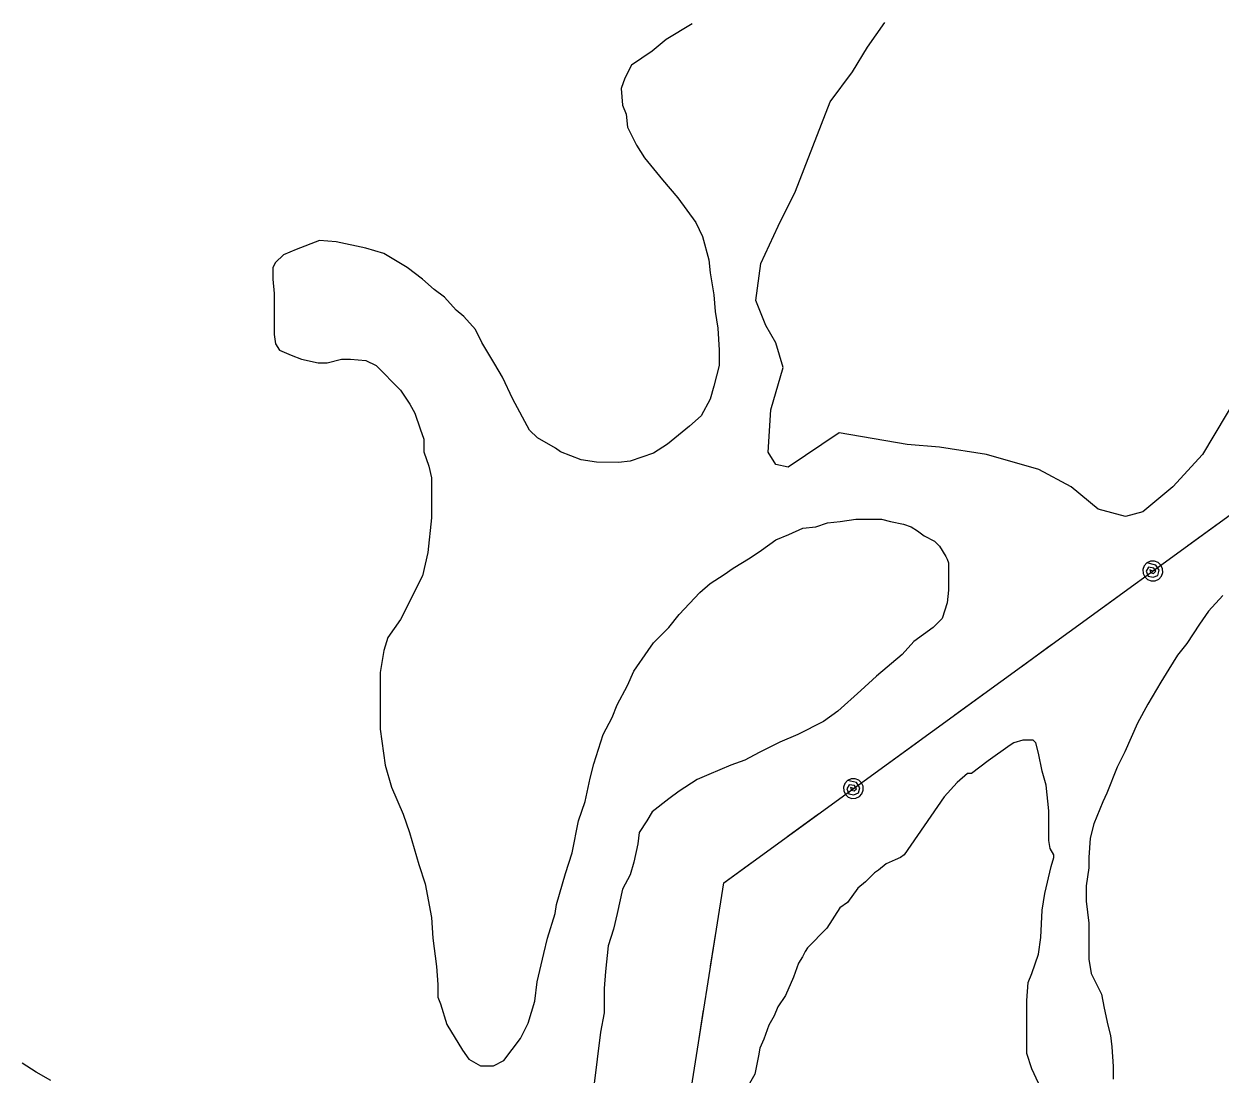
# Model space of a CAD drawing. Extents: x 3245246 to 3283090, y 806824 to 832173.
# Drawn here: x 3261315 to 3262395, y 828745 to 829693 of the extents above; entities that cross this region are included whole.
import ezdxf

# ---------------------------------------------------------------- set-up
doc = ezdxf.new("R2010")
doc.units = 0
doc.layers.add('V-SITE-VEGE', color=7, linetype='Continuous')
doc.layers.add('V-UTIL-LINE', color=7, linetype='Continuous')

msp = doc.modelspace()

# ---------------------------------------------------------------- linework, layer by layer
at = {"layer": 'V-SITE-VEGE'}
for p, q in [((3261918.2, 829692.7), (3261894.9, 829678.7)), ((3261894.9, 829678.7), (3261882.1, 829668.2)), ((3261882.1, 829668.2), (3261863.5, 829655.4)), ((3261863.5, 829655.4), (3261857.6, 829643.8)), ((3261857.6, 829643.8), (3261854.1, 829634.5)), ((3261854.1, 829634.5), (3261855.3, 829619.4)), ((3261855.3, 829619.4), (3261858.8, 829611.2)), ((3261858.8, 829611.2), (3261860, 829599.6)), ((3261860, 829599.6), (3261868.1, 829583.3)), ((3261868.1, 829583.3), (3261875.1, 829571.7)), ((3261875.1, 829571.7), (3261891.4, 829551.9)), ((3261891.4, 829551.9), (3261905.3, 829535.6)), ((3261905.3, 829535.6), (3261921.6, 829513.5)), ((3261921.6, 829513.5), (3261927.4, 829500.7)), ((3261927.4, 829500.7), (3261933.3, 829479.7)), ((3261560.9, 829489.1), (3261549.3, 829484.4)), ((3261581.8, 829497.2), (3261560.9, 829489.1)), ((3261597, 829496.1), (3261581.8, 829497.2)), ((3261623.7, 829490.2), (3261597, 829496.1)), ((3261640, 829485.6), (3261623.7, 829490.2)), ((3261549.3, 829484.4), (3261542.3, 829477.5)), ((3261661, 829472.8), (3261640, 829485.6)), ((3261933.3, 829479.7), (3261934.4, 829468.1)), ((3261542.3, 829477.5), (3261539.9, 829472.8)), ((3261539.9, 829472.8), (3261539.9, 829462.3)), ((3261674.9, 829462.3), (3261661, 829472.8)), ((3261934.4, 829468.1), (3261937.9, 829448.3)), ((3261539.9, 829462.3), (3261541.1, 829449.5)), ((3261685.4, 829453), (3261674.9, 829462.3)), ((3261541.1, 829449.5), (3261541.1, 829412.3)), ((3261694.7, 829446), (3261685.4, 829453)), ((3261705.2, 829434.4), (3261694.7, 829446)), ((3261937.9, 829448.3), (3261939.1, 829433.2)), ((3261712.2, 829428.6), (3261705.2, 829434.4)), ((3261722.6, 829416.9), (3261712.2, 829428.6)), ((3261939.1, 829433.2), (3261941.4, 829418.1)), ((3261728.4, 829405.3), (3261722.6, 829416.9)), ((3261941.4, 829418.1), (3261942.6, 829398.3)), ((3261541.1, 829412.3), (3261542.3, 829404.1)), ((3261542.3, 829404.1), (3261545.8, 829398.3)), ((3261740.1, 829385.5), (3261728.4, 829405.3)), ((3261545.8, 829398.3), (3261556.2, 829393.7)), ((3261556.2, 829393.7), (3261565.5, 829390.2)), ((3261942.6, 829398.3), (3261942.6, 829384.3)), ((3261565.5, 829390.2), (3261580.7, 829386.7)), ((3261580.7, 829386.7), (3261588.8, 829386.7)), ((3261588.8, 829386.7), (3261601.6, 829390.2)), ((3261601.6, 829390.2), (3261609.8, 829390.2)), ((3261609.8, 829390.2), (3261623.7, 829389)), ((3261623.7, 829389), (3261633, 829384.4)), ((3261633, 829384.4), (3261655.1, 829362.2)), ((3261747.1, 829373.9), (3261740.1, 829385.5)), ((3261942.6, 829384.3), (3261937.9, 829365.7)), ((3261756.4, 829354.1), (3261747.1, 829373.9)), ((3261655.1, 829362.2), (3261663.3, 829349.4)), ((3261937.9, 829365.7), (3261934.4, 829354.1)), ((3261663.3, 829349.4), (3261667.9, 829341.3)), ((3261771.5, 829326.2), (3261756.4, 829354.1)), ((3261934.4, 829354.1), (3261926.3, 829338.9)), ((3261667.9, 829341.3), (3261672.6, 829327.3)), ((3261926.3, 829338.9), (3261915.8, 829329.6)), ((3261672.6, 829327.3), (3261676.1, 829318)), ((3261915.8, 829329.6), (3261896, 829313.3)), ((3261676.1, 829318), (3261676.1, 829306.4)), ((3261778.5, 829319.2), (3261771.5, 829326.2)), ((3261794.8, 829309.9), (3261778.5, 829319.2)), ((3261676.1, 829306.4), (3261680.7, 829293.6)), ((3261799.4, 829306.4), (3261794.8, 829309.9)), ((3261818, 829299.4), (3261799.4, 829306.4)), ((3261896, 829313.3), (3261883.2, 829305.2)), ((3261832, 829297.1), (3261818, 829299.4)), ((3261851.8, 829297), (3261832, 829297.1)), ((3261862.2, 829298.2), (3261851.8, 829297)), ((3261883.2, 829305.2), (3261862.2, 829298.2)), ((3261680.7, 829293.6), (3261683, 829283.1)), ((3261683, 829283.1), (3261683, 829247)), ((3261683, 829247), (3261679.5, 829215.6)), ((3262029.8, 829238.8), (3262040.3, 829242.3)), ((3262040.3, 829242.3), (3262051.9, 829243.5)), ((3262051.9, 829243.5), (3262065.9, 829245.8)), ((3262065.9, 829245.8), (3262089.1, 829245.8)), ((3262089.1, 829245.8), (3262097.3, 829243.5)), ((3262097.3, 829243.5), (3262108.9, 829241.2)), ((3262108.9, 829241.2), (3262115.9, 829238.8)), ((3261993.7, 829227.2), (3262005.4, 829231.9)), ((3262005.4, 829231.9), (3262018.2, 829237.7)), ((3262018.2, 829237.7), (3262029.8, 829238.8)), ((3262115.9, 829238.8), (3262121.7, 829235.3)), ((3262121.7, 829235.3), (3262127.5, 829230.7)), ((3262127.5, 829230.7), (3262136.9, 829226)), ((3261980.9, 829217.9), (3261993.7, 829227.2)), ((3262136.9, 829226), (3262141.5, 829221.4)), ((3262141.5, 829221.4), (3262147.3, 829212.1)), ((3261679.5, 829215.6), (3261674.9, 829194.7)), ((3261955.3, 829201.6), (3261970.5, 829210.9)), ((3261970.5, 829210.9), (3261980.9, 829217.9)), ((3262147.3, 829212.1), (3262148.5, 829209.7)), ((3262148.5, 829209.7), (3262149.7, 829206.2)), ((3261947.2, 829195.8), (3261955.3, 829201.6)), ((3262149.7, 829206.2), (3262149.6, 829181.8)), ((3261674.9, 829194.7), (3261655.1, 829155.1)), ((3261925.1, 829179.5), (3261934.4, 829187.7)), ((3261934.4, 829187.7), (3261947.2, 829195.8)), ((3261906.4, 829159.7), (3261925.1, 829179.5)), ((3262149.6, 829181.8), (3262148.5, 829170.2)), ((3262148.5, 829170.2), (3262143.8, 829156.2)), ((3261655.1, 829155.1), (3261643.5, 829138.8)), ((3261897.1, 829148.1), (3261906.4, 829159.7)), ((3262143.8, 829156.2), (3262135.7, 829148.1)), ((3261883.2, 829134.1), (3261897.1, 829148.1)), ((3262135.7, 829148.1), (3262118.2, 829135.3)), ((3261643.5, 829138.8), (3261640, 829127.2)), ((3261878.5, 829127.2), (3261883.2, 829134.1)), ((3262118.2, 829135.3), (3262107.7, 829123.6)), ((3261640, 829127.2), (3261636.5, 829107.4)), ((3261865.7, 829108.5), (3261878.5, 829127.2)), ((3262107.7, 829123.6), (3262084.5, 829103.9)), ((3261636.5, 829107.4), (3261636.5, 829056.2)), ((3261859.9, 829095.7), (3261865.7, 829108.5)), ((3262084.5, 829103.9), (3262070.5, 829091.1)), ((3261850.6, 829078.3), (3261859.9, 829095.7)), ((3262070.5, 829091.1), (3262049.6, 829072.4)), ((3261845.9, 829066.7), (3261850.6, 829078.3)), ((3262049.6, 829072.4), (3262036.8, 829063.1)), ((3261837.8, 829051.5), (3261845.9, 829066.7)), ((3262036.8, 829063.1), (3262013.5, 829051.5)), ((3261636.5, 829056.2), (3261641.1, 829023.6)), ((3261829.6, 829024.8), (3261837.8, 829051.5)), ((3262013.5, 829051.5), (3261997.2, 829044.5)), ((3261997.2, 829044.5), (3261978.6, 829035.2)), ((3261826.1, 829012), (3261829.6, 829024.8)), ((3261965.8, 829028.2), (3261953, 829023.6)), ((3261978.6, 829035.2), (3261965.8, 829028.2)), ((3261641.1, 829023.6), (3261646.9, 829003.8)), ((3261933.2, 829015.4), (3261922.7, 829010.8)), ((3261953, 829023.6), (3261933.2, 829015.4)), ((3261646.9, 829003.8), (3261657.4, 828979.4)), ((3261821.5, 828991), (3261826.1, 829012)), ((3261922.7, 829010.8), (3261906.4, 829000.3)), ((3261897.1, 828993.3), (3261882, 828981.7)), ((3261906.4, 829000.3), (3261897.1, 828993.3)), ((3261815.7, 828973.6), (3261821.5, 828991)), ((3261882, 828981.7), (3261877.3, 828973.6)), ((3261657.4, 828979.4), (3261663.2, 828963.1)), ((3261809.8, 828944.5), (3261815.7, 828973.6)), ((3261877.3, 828973.6), (3261870.3, 828963.1)), ((3261663.2, 828963.1), (3261671.4, 828934)), ((3261870.3, 828963.1), (3261869.2, 828952.6)), ((3261869.2, 828952.6), (3261865.7, 828936.3)), ((3261804, 828925.9), (3261809.8, 828944.5)), ((3261671.4, 828934), (3261677.2, 828916.6)), ((3261865.7, 828936.3), (3261862.2, 828924.7)), ((3261795.9, 828897.9), (3261804, 828925.9)), ((3261862.2, 828924.7), (3261855.2, 828911.9)), ((3261677.2, 828916.6), (3261683, 828886.3)), ((3261855.2, 828911.9), (3261850.6, 828889.8)), ((3261794.7, 828889.8), (3261795.9, 828897.9)), ((3261683, 828886.3), (3261684.2, 828867.7)), ((3261787.7, 828867.7), (3261794.7, 828889.8)), ((3261850.6, 828889.8), (3261847.1, 828875.8)), ((3261847.1, 828875.8), (3261842.4, 828860.7)), ((3261684.2, 828867.7), (3261687.6, 828842.1)), ((3261784.2, 828853.7), (3261787.7, 828867.7)), ((3261778.4, 828828.1), (3261784.2, 828853.7)), ((3261842.4, 828860.7), (3261840.1, 828837.4)), ((3261687.6, 828842.1), (3261688.8, 828825.8)), ((3261840.1, 828837.4), (3261838.9, 828822.3)), ((3261688.8, 828825.8), (3261688.8, 828814.2)), ((3261776.1, 828810.7), (3261778.4, 828828.1)), ((3261838.9, 828822.3), (3261838.9, 828800.2)), ((3261688.8, 828814.2), (3261691.1, 828808.3)), ((3261770.2, 828790.9), (3261776.1, 828810.7)), ((3261691.1, 828808.3), (3261696.9, 828789.7)), ((3261838.9, 828800.2), (3261835.4, 828782.7)), ((3261696.9, 828789.7), (3261710.9, 828766.5)), ((3261763.3, 828776.9), (3261770.2, 828790.9)), ((3261748.1, 828757.1), (3261763.3, 828776.9)), ((3261835.4, 828782.7), (3261829.6, 828733.9)), ((3261710.9, 828766.5), (3261716.7, 828758.3)), ((3261716.7, 828758.3), (3261727.2, 828752.5)), ((3261738.8, 828752.5), (3261748.1, 828757.1)), ((3261326.2, 828746.8), (3261313.6, 828754.7)), ((3261339.4, 828739.1), (3261326.2, 828746.8)), ((3261727.2, 828752.5), (3261738.8, 828752.5))]:
    msp.add_line(p, q, dxfattribs=at)
for points in [[(3262421.5, 829375.8), (3262378.9, 829304), (3262352, 829274.9), (3262325.1, 829252.5), (3262309.4, 829248), (3262284.8, 829254.7), (3262260.2, 829274.9), (3262231, 829290.6), (3262184, 829304), (3262141.4, 829310.7), (3262112.3, 829313), (3262050.8, 829323.5), (3262004.8, 829292.8), (3261993.6, 829295.1), (3261986.9, 829306.3), (3261989.1, 829344.4), (3262000.3, 829382.5), (3261993.6, 829404.9), (3261984.6, 829420.6), (3261975.7, 829443), (3261980.1, 829476.6), (3261995.8, 829510.3), (3262011.5, 829541.7), (3262042.9, 829622.4), (3262063, 829649.3), (3262076.5, 829671.7), (3262092.1, 829694.1)], [(3262397.1, 829176.7), (3262384.3, 829162.7), (3262376.2, 829151.1), (3262364.6, 829133.6), (3262356.4, 829123.1), (3262348.3, 829110.3), (3262341.3, 829098.7), (3262329.6, 829078.9), (3262320.3, 829061.5), (3262308.7, 829035.9), (3262301.7, 829021.9), (3262292.4, 828998.6), (3262288.9, 828990.5), (3262280.8, 828970.7), (3262277.3, 828957.9), (3262276.1, 828940.5), (3262276.1, 828931.2), (3262273.8, 828914.9), (3262273.8, 828900.9), (3262276.1, 828881.1), (3262276.1, 828848.5), (3262278.4, 828835.7), (3262287.7, 828817.1), (3262290, 828804.3), (3262293.5, 828789.2), (3262295.9, 828779.9), (3262297, 828769.4), (3262298.2, 828751.9), (3262298.2, 828740.3)], [(3262230.7, 828736.8), (3262224.9, 828749.6), (3262220.2, 828763.6), (3262220.2, 828811.3), (3262221.4, 828827.6), (3262224.9, 828835.7), (3262230.7, 828853.2), (3262233, 828868.3), (3262234.2, 828892.8), (3262236.5, 828907.9), (3262242.3, 828932.3), (3262244.7, 828940.5), (3262244.7, 828942.8), (3262241.2, 828948.6), (3262240, 828955.6), (3262240, 828982.4), (3262237.7, 829005.6), (3262234.2, 829018.4), (3262230.7, 829034.7), (3262228.4, 829044), (3262226.1, 829046.4), (3262216.8, 829046.4), (3262208.6, 829044), (3262205.1, 829041.7), (3262185.3, 829027.7), (3262170.2, 829016.1), (3262166.7, 829016.1), (3262157.4, 829008), (3262145.8, 828995.2), (3262109.7, 828942.8), (3262106.2, 828940.5), (3262101.5, 828938.2), (3262093.4, 828934.7), (3262086.4, 828928.9), (3262082.9, 828926.5), (3262074.8, 828918.4), (3262067.8, 828912.6), (3262058.5, 828899.8), (3262051.5, 828895.1), (3262039.9, 828876.5), (3262022.4, 828859), (3262020.1, 828855.6), (3262017.8, 828850.9), (3262014.3, 828845.1), (3262009.6, 828832.3), (3262002.6, 828816), (3261995.6, 828805.5), (3261992.1, 828797.4), (3261987.5, 828789.2), (3261982.8, 828776.4), (3261979.3, 828768.3), (3261978.2, 828761.3), (3261974.7, 828745), (3261967.7, 828732.2)]]:
    msp.add_lwpolyline(points, dxfattribs=at)
at = {"layer": 'V-UTIL-LINE'}
for points in [[(3261597.8, 827297.2), (3261782.9, 827697.8), (3261850.2, 828307.5), (3261946.8, 828917.6), (3262446.7, 829280.8), (3262605.8, 829694.7), (3262798.7, 830155.2), (3262897.7, 830392)], [(3262365.5, 829221.9), (3262393, 829241.8)], [(3262334, 829198.9), (3262331.3, 829199.9), (3262331.9, 829197.6), (3262334.5, 829196.8), (3262336.7, 829198.8), (3262334.8, 829201.6), (3262330.2, 829202.5), (3262328.1, 829198.7), (3262329.8, 829194.2), (3262334.3, 829193.3), (3262338.4, 829195), (3262339.6, 829199.7), (3262336.6, 829204.3), (3262328.7, 829206.2), (3262326.3, 829203.6), (3262325.1, 829200.3), (3262325.2, 829196.8), (3262326.7, 829193.6), (3262329.3, 829191.3), (3262332.6, 829190), (3262336.1, 829190.2), (3262339.3, 829191.7), (3262341.7, 829194.2), (3262342.9, 829197.5), (3262342.7, 829201), (3262341.3, 829204.2), (3262338.7, 829206.6), (3262335.4, 829207.8), (3262331.9, 829207.7), (3262328.7, 829206.2)], [(3262274.9, 829156), (3262302.4, 829176)], [(3262215.1, 829112.5), (3262242.6, 829132.5)], [(3262155.2, 829069), (3262182.7, 829089)], [(3262095.3, 829025.5), (3262122.8, 829045.5)], [(3262063.8, 829002.6), (3262061.1, 829003.6), (3262061.7, 829001.3), (3262064.3, 829000.5), (3262066.5, 829002.4), (3262064.6, 829005.3), (3262060, 829006.1), (3262057.9, 829002.4), (3262059.6, 828997.9), (3262064.1, 828996.9), (3262068.2, 828998.7), (3262069.4, 829003.4), (3262066.4, 829008), (3262058.5, 829009.9), (3262056.1, 829007.3), (3262054.9, 829004), (3262055, 829000.5), (3262056.5, 828997.3), (3262059.1, 828994.9), (3262062.4, 828993.7), (3262065.9, 828993.9), (3262069.1, 828995.3), (3262071.5, 828997.9), (3262072.7, 829001.2), (3262072.5, 829004.7), (3262071.1, 829007.9), (3262068.5, 829010.3), (3262065.2, 829011.5), (3262061.7, 829011.4), (3262058.5, 829009.9)], [(3262004.7, 828959.7), (3262032.2, 828979.7)], [(3261946.4, 828915.3), (3261946.8, 828917.6), (3261972.4, 828936.2)], [(3261934.8, 828842.2), (3261940.1, 828875.8)], [(3261923.2, 828769.1), (3261928.6, 828802.7)]]:
    msp.add_lwpolyline(points, dxfattribs=at)

doc.saveas('drawing.dxf')
